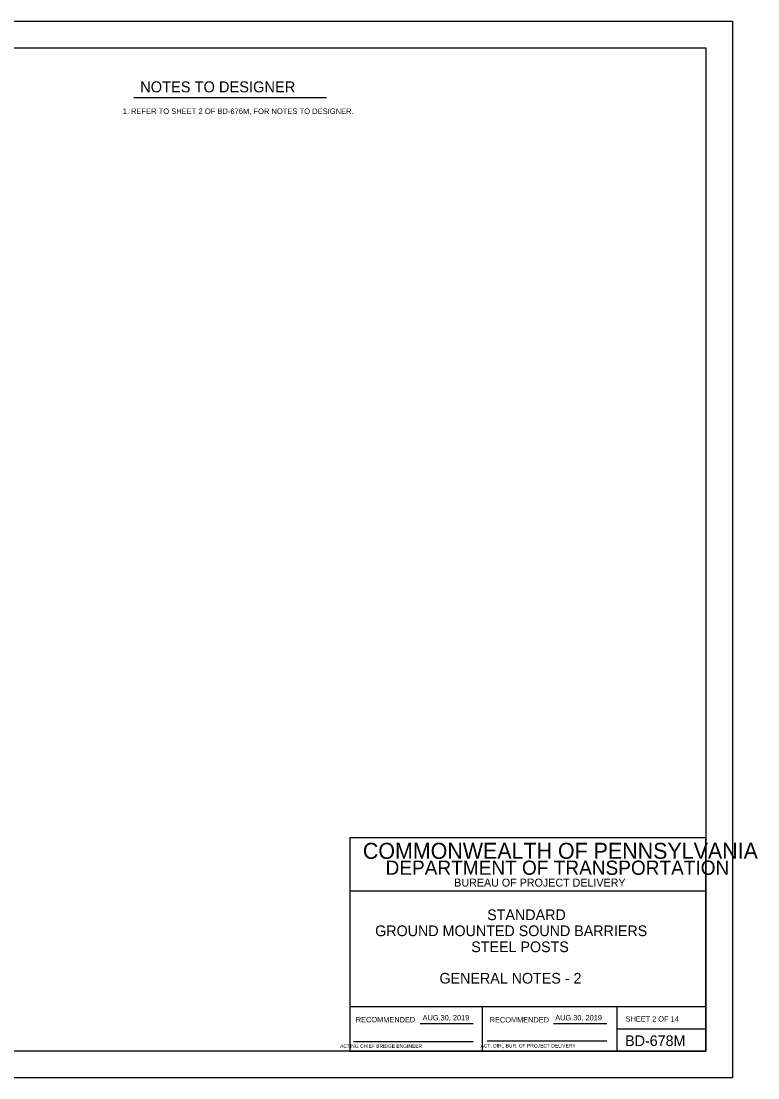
# Model space of a CAD drawing. Extents: x 3475 to 6558, y -3780 to 1166.
# Drawn here: x 5044 to 5458, y 572 to 1166 of the extents above; entities that cross this region are included whole.
import ezdxf

# ---------------------------------------------------------------- set-up
doc = ezdxf.new("R2010")
doc.units = 0
for name, color, linetype in [('1', 7, 'Continuous'), ('2', 7, 'Continuous'), ('PLT-BNDY', 7, 'Continuous')]:
    doc.layers.add(name, color=color, linetype=linetype)

msp = doc.modelspace()

# ---------------------------------------------------------------- linework, layer by layer
at = {"layer": '1'}
msp.add_line((5106.92, 1122.78), (5215.14, 1122.78), dxfattribs=at)
at = {"layer": '2'}
for p, q in [((4642.34, 1150.69), (5428.34, 1150.69)), ((5428.34, 1150.69), (5428.34, 586.69)), ((5428.34, 706.69), (5228.34, 706.69)), ((5228.34, 706.69), (5228.34, 586.69)), ((5428.34, 586.69), (5428.34, 706.69)), ((5428.34, 676.69), (5228.34, 676.69)), ((5428.34, 611.69), (5228.34, 611.69)), ((5302.84, 586.69), (5302.84, 611.69)), ((5378.34, 611.69), (5378.34, 586.69)), ((5267.81, 602.19), (5297.57, 602.19)), ((5342.81, 602.19), (5372.71, 602.19)), ((5378.34, 599.19), (5428.34, 599.19)), ((5230.34, 592.19), (5297.57, 592.19)), ((5305.47, 592.57), (5372.71, 592.57)), ((5428.34, 586.69), (4642.34, 586.69)), ((5228.34, 586.69), (5428.34, 586.69))]:
    msp.add_line(p, q, dxfattribs=at)
at = {"layer": 'PLT-BNDY'}
msp.add_lwpolyline([(4602.34, 1165.69), (5443.34, 1165.69), (5443.34, 571.69), (4602.34, 571.69)], close=True, dxfattribs=at)

# ---------------------------------------------------------------- texts
at = {"layer": '1'}
for s, height, p in [('NOTES TO DESIGNER', 6.1441, (5110.41, 1125.67)), ('1. REFER TO SHEET 2 OF BD-676M, FOR NOTES TO DESIGNER.', 3.072, (5100.55, 1113.51)), ('STANDARD', 6, (5305.48, 660.36)), ('GROUND MOUNTED SOUND BARRIERS', 6.0001, (5242.5, 651.36)), ('STEEL POSTS', 6.0001, (5296.5, 642.36)), ('GENERAL NOTES - 2', 6.0001, (5278.64, 624.69)), ('SHEET 2 OF 14', 3, (5383.22, 603.32)), ('BD-678M', 6, (5382.97, 589.57))]:
    msp.add_text(s, height=height, dxfattribs=at).set_placement(p)
at = {"layer": '2'}
for s, height, p in [('COMMONWEALTH OF PENNSYLVANIA', 9, (5235.59, 694.82)), ('DEPARTMENT OF TRANSPORTATION', 8.0002, (5248.34, 685.82)), ('BUREAU OF PROJECT DELIVERY', 4.5, (5286.93, 679.19)), ('AUG.30, 2019', 3, (5269.14, 604)), ('AUG.30, 2019', 3, (5343.69, 604)), ('       ACTING CHIEF BRIDGE ENGINEER', 2.0002, (5217.43, 588.57)), ('   ACT. DIR., BUR. OF PROJECT DELIVERY', 2.0002, (5299.44, 588.75))]:
    msp.add_text(s, height=height, dxfattribs=at).set_placement(p)
for p in [(5231.61, 602.94), (5306.83, 602.82)]:
    msp.add_text('RECOMMENDED', height=3, rotation=360, dxfattribs=at).set_placement(p)

doc.saveas('drawing.dxf')
